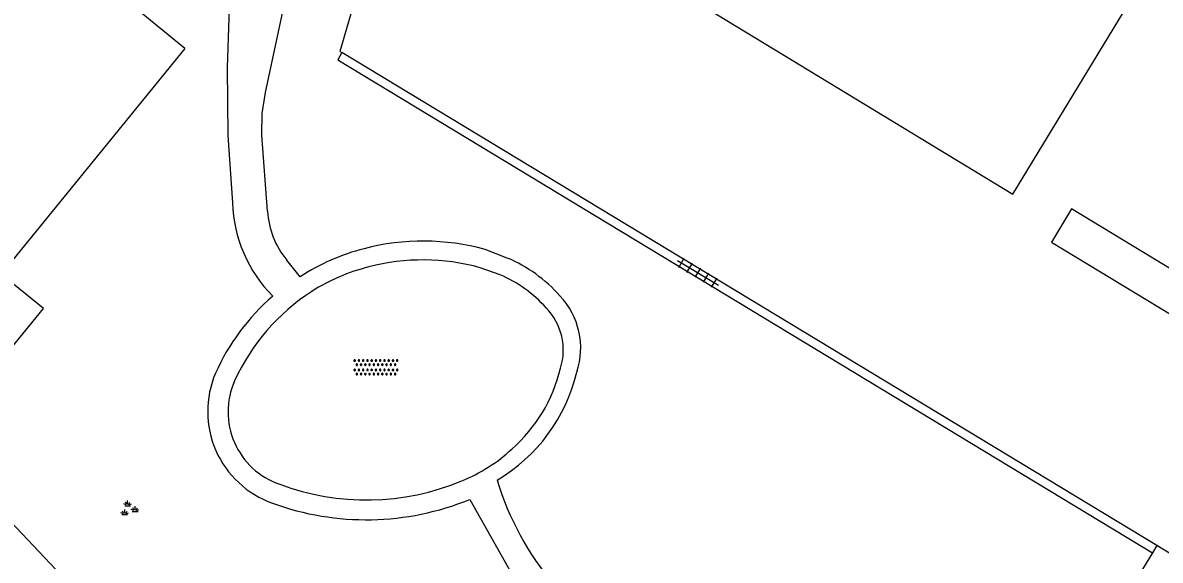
# Model space of a CAD drawing. Extents: x 136000 to 141014, y 402000 to 403500.
# Drawn here: x 137717.2 to 137770.7, y 402380.3 to 402405.5 of the extents above; entities that cross this region are included whole.
import ezdxf

# ---------------------------------------------------------------- set-up
doc = ezdxf.new("R2010")
doc.units = 0
for name, color, linetype in [('gg-bbg-gedigitaliseerde bebouwing', 7, 'Continuous'), ('gg-bbg-hoofdgebouw', 7, 'Continuous'), ('gg-knt-verharding', 7, 'Continuous'), ('gt-symb-groenvak', 7, 'Continuous'), ('gt-symb-overige verharding', 7, 'Continuous'), ('gt-symb-tegel verharding', 7, 'Continuous')]:
    doc.layers.add(name, color=color, linetype=linetype)

# ---------------------------------------------------------------- blocks, each defined once
blk = doc.blocks.new('gt0-GRVAK')
at = {"layer": 'gt-symb-groenvak'}
for p, q in [((-0.11, 0.189), (-0.228, 0.24)), ((-0.182, 0.153), (0.088, 0.153)), ((-0.091, 0.211), (-0.156, 0.322)), ((-0.047, 0.214), (-0.047, 0.393)), ((-0.004, 0.211), (0.061, 0.322)), ((0.015, 0.189), (0.133, 0.24)), ((0.262, -0.052), (0.197, 0.059)), ((0.305, -0.049), (0.305, 0.13)), ((0.349, -0.052), (0.414, 0.059)), ((-0.245, -0.228), (-0.363, -0.177)), ((-0.318, -0.264), (-0.047, -0.264)), ((-0.226, -0.206), (-0.291, -0.095)), ((-0.183, -0.203), (-0.183, -0.024)), ((-0.139, -0.206), (-0.074, -0.095)), ((-0.12, -0.228), (-0.002, -0.177)), ((0.243, -0.074), (0.125, -0.023)), ((0.17, -0.11), (0.441, -0.11)), ((0.368, -0.074), (0.486, -0.023))]:
    blk.add_line(p, q, dxfattribs=at)
blk = doc.blocks.new('gt0-TEG1')
at = {"layer": 'gt-symb-tegel verharding'}
for p, q in [((-1.125, 0), (1.125, 0)), ((-0.9, -0.25), (-0.9, 0.25)), ((-0.45, -0.25), (-0.45, 0.25)), ((0, -0.25), (0, 0.25)), ((0.45, -0.25), (0.45, 0.25)), ((0.9, -0.25), (0.9, 0.25))]:
    blk.add_line(p, q, dxfattribs=at)
blk = doc.blocks.new('gt0-OVH')
at = {"layer": 'gt-symb-overige verharding'}
for points in [[(-0.972, 0.298), (-0.967, 0.308), (-0.965, 0.319), (-0.966, 0.33), (-0.971, 0.34), (-0.978, 0.348), (-0.988, 0.353), (-0.999, 0.355), (-1.01, 0.354), (-1.02, 0.349), (-1.028, 0.342), (-1.033, 0.332), (-1.035, 0.321), (-1.034, 0.31), (-1.029, 0.3), (-1.022, 0.292), (-1.012, 0.287), (-1.001, 0.285), (-0.99, 0.286), (-0.98, 0.291)], [(-0.872, 0.106), (-0.867, 0.116), (-0.865, 0.126), (-0.866, 0.137), (-0.871, 0.147), (-0.878, 0.156), (-0.888, 0.161), (-0.899, 0.163), (-0.91, 0.162), (-0.92, 0.157), (-0.928, 0.15), (-0.933, 0.14), (-0.935, 0.129), (-0.934, 0.118), (-0.929, 0.108), (-0.922, 0.1), (-0.912, 0.095), (-0.901, 0.092), (-0.89, 0.094), (-0.88, 0.098)], [(-0.772, 0.298), (-0.767, 0.308), (-0.765, 0.319), (-0.766, 0.33), (-0.771, 0.34), (-0.778, 0.348), (-0.788, 0.353), (-0.799, 0.355), (-0.81, 0.354), (-0.82, 0.349), (-0.828, 0.342), (-0.833, 0.332), (-0.835, 0.321), (-0.834, 0.31), (-0.829, 0.3), (-0.822, 0.292), (-0.812, 0.287), (-0.801, 0.285), (-0.79, 0.286), (-0.78, 0.291)], [(-0.672, 0.106), (-0.667, 0.116), (-0.665, 0.126), (-0.666, 0.137), (-0.671, 0.147), (-0.678, 0.156), (-0.688, 0.161), (-0.699, 0.163), (-0.71, 0.162), (-0.72, 0.157), (-0.728, 0.15), (-0.733, 0.14), (-0.735, 0.129), (-0.734, 0.118), (-0.729, 0.108), (-0.722, 0.1), (-0.712, 0.095), (-0.701, 0.092), (-0.69, 0.094), (-0.68, 0.098)], [(-0.572, 0.298), (-0.567, 0.308), (-0.565, 0.319), (-0.566, 0.33), (-0.571, 0.34), (-0.578, 0.348), (-0.588, 0.353), (-0.599, 0.355), (-0.61, 0.354), (-0.62, 0.349), (-0.628, 0.342), (-0.633, 0.332), (-0.635, 0.321), (-0.634, 0.31), (-0.629, 0.3), (-0.622, 0.292), (-0.612, 0.287), (-0.601, 0.285), (-0.59, 0.286), (-0.58, 0.291)], [(-0.472, 0.106), (-0.467, 0.116), (-0.465, 0.126), (-0.466, 0.137), (-0.471, 0.147), (-0.478, 0.156), (-0.488, 0.161), (-0.499, 0.163), (-0.51, 0.162), (-0.52, 0.157), (-0.528, 0.15), (-0.533, 0.14), (-0.535, 0.129), (-0.534, 0.118), (-0.529, 0.108), (-0.522, 0.1), (-0.512, 0.095), (-0.501, 0.092), (-0.49, 0.094), (-0.48, 0.098)], [(-0.372, 0.298), (-0.367, 0.308), (-0.365, 0.319), (-0.366, 0.33), (-0.371, 0.34), (-0.378, 0.348), (-0.388, 0.353), (-0.399, 0.355), (-0.41, 0.354), (-0.42, 0.349), (-0.428, 0.342), (-0.433, 0.332), (-0.435, 0.321), (-0.434, 0.31), (-0.429, 0.3), (-0.422, 0.292), (-0.412, 0.287), (-0.401, 0.285), (-0.39, 0.286), (-0.38, 0.291)], [(-0.272, 0.106), (-0.267, 0.116), (-0.265, 0.126), (-0.266, 0.137), (-0.271, 0.147), (-0.278, 0.156), (-0.288, 0.161), (-0.299, 0.163), (-0.31, 0.162), (-0.32, 0.157), (-0.328, 0.15), (-0.333, 0.14), (-0.335, 0.129), (-0.334, 0.118), (-0.329, 0.108), (-0.322, 0.1), (-0.312, 0.095), (-0.301, 0.092), (-0.29, 0.094), (-0.28, 0.098)], [(-0.172, 0.298), (-0.167, 0.308), (-0.165, 0.319), (-0.166, 0.33), (-0.171, 0.34), (-0.178, 0.348), (-0.188, 0.353), (-0.199, 0.355), (-0.21, 0.354), (-0.22, 0.349), (-0.228, 0.342), (-0.233, 0.332), (-0.235, 0.321), (-0.234, 0.31), (-0.229, 0.3), (-0.222, 0.292), (-0.212, 0.287), (-0.201, 0.285), (-0.19, 0.286), (-0.18, 0.291)], [(-0.072, 0.106), (-0.067, 0.116), (-0.065, 0.126), (-0.066, 0.137), (-0.071, 0.147), (-0.078, 0.156), (-0.088, 0.161), (-0.099, 0.163), (-0.11, 0.162), (-0.12, 0.157), (-0.128, 0.15), (-0.133, 0.14), (-0.135, 0.129), (-0.134, 0.118), (-0.129, 0.108), (-0.122, 0.1), (-0.112, 0.095), (-0.101, 0.092), (-0.09, 0.094), (-0.08, 0.098)], [(0.028, 0.298), (0.033, 0.308), (0.035, 0.319), (0.034, 0.33), (0.029, 0.34), (0.022, 0.348), (0.012, 0.353), (0.001, 0.355), (-0.01, 0.354), (-0.02, 0.349), (-0.028, 0.342), (-0.033, 0.332), (-0.035, 0.321), (-0.034, 0.31), (-0.029, 0.3), (-0.022, 0.292), (-0.012, 0.287), (-0.001, 0.285), (0.01, 0.286), (0.02, 0.291)], [(0.128, 0.106), (0.133, 0.116), (0.135, 0.126), (0.134, 0.137), (0.129, 0.147), (0.122, 0.156), (0.112, 0.161), (0.101, 0.163), (0.09, 0.162), (0.08, 0.157), (0.072, 0.15), (0.067, 0.14), (0.065, 0.129), (0.066, 0.118), (0.071, 0.108), (0.078, 0.1), (0.088, 0.095), (0.099, 0.092), (0.11, 0.094), (0.12, 0.098)], [(0.228, 0.298), (0.233, 0.308), (0.235, 0.319), (0.234, 0.33), (0.229, 0.34), (0.222, 0.348), (0.212, 0.353), (0.201, 0.355), (0.19, 0.354), (0.18, 0.349), (0.172, 0.342), (0.167, 0.332), (0.165, 0.321), (0.166, 0.31), (0.171, 0.3), (0.178, 0.292), (0.188, 0.287), (0.199, 0.285), (0.21, 0.286), (0.22, 0.291)], [(0.328, 0.106), (0.333, 0.116), (0.335, 0.126), (0.334, 0.137), (0.329, 0.147), (0.322, 0.156), (0.312, 0.161), (0.301, 0.163), (0.29, 0.162), (0.28, 0.157), (0.272, 0.15), (0.267, 0.14), (0.265, 0.129), (0.266, 0.118), (0.271, 0.108), (0.278, 0.1), (0.288, 0.095), (0.299, 0.092), (0.31, 0.094), (0.32, 0.098)], [(0.428, 0.298), (0.433, 0.308), (0.435, 0.319), (0.434, 0.33), (0.429, 0.34), (0.422, 0.348), (0.412, 0.353), (0.401, 0.355), (0.39, 0.354), (0.38, 0.349), (0.372, 0.342), (0.367, 0.332), (0.365, 0.321), (0.366, 0.31), (0.371, 0.3), (0.378, 0.292), (0.388, 0.287), (0.399, 0.285), (0.41, 0.286), (0.42, 0.291)], [(0.528, 0.106), (0.533, 0.116), (0.535, 0.126), (0.534, 0.137), (0.529, 0.147), (0.522, 0.156), (0.512, 0.161), (0.501, 0.163), (0.49, 0.162), (0.48, 0.157), (0.472, 0.15), (0.467, 0.14), (0.465, 0.129), (0.466, 0.118), (0.471, 0.108), (0.478, 0.1), (0.488, 0.095), (0.499, 0.092), (0.51, 0.094), (0.52, 0.098)], [(0.628, 0.298), (0.633, 0.308), (0.635, 0.319), (0.634, 0.33), (0.629, 0.34), (0.622, 0.348), (0.612, 0.353), (0.601, 0.355), (0.59, 0.354), (0.58, 0.349), (0.572, 0.342), (0.567, 0.332), (0.565, 0.321), (0.566, 0.31), (0.571, 0.3), (0.578, 0.292), (0.588, 0.287), (0.599, 0.285), (0.61, 0.286), (0.62, 0.291)], [(0.728, 0.106), (0.733, 0.116), (0.735, 0.126), (0.734, 0.137), (0.729, 0.147), (0.722, 0.156), (0.712, 0.161), (0.701, 0.163), (0.69, 0.162), (0.68, 0.157), (0.672, 0.15), (0.667, 0.14), (0.665, 0.129), (0.666, 0.118), (0.671, 0.108), (0.678, 0.1), (0.688, 0.095), (0.699, 0.092), (0.71, 0.094), (0.72, 0.098)], [(0.828, 0.298), (0.833, 0.308), (0.835, 0.319), (0.834, 0.33), (0.829, 0.34), (0.822, 0.348), (0.812, 0.353), (0.801, 0.355), (0.79, 0.354), (0.78, 0.349), (0.772, 0.342), (0.767, 0.332), (0.765, 0.321), (0.766, 0.31), (0.771, 0.3), (0.778, 0.292), (0.788, 0.287), (0.799, 0.285), (0.81, 0.286), (0.82, 0.291)], [(0.928, 0.106), (0.933, 0.116), (0.935, 0.126), (0.934, 0.137), (0.929, 0.147), (0.922, 0.156), (0.912, 0.161), (0.901, 0.163), (0.89, 0.162), (0.88, 0.157), (0.872, 0.15), (0.867, 0.14), (0.865, 0.129), (0.866, 0.118), (0.871, 0.108), (0.878, 0.1), (0.888, 0.095), (0.899, 0.092), (0.91, 0.094), (0.92, 0.098)], [(1.028, 0.298), (1.033, 0.308), (1.035, 0.319), (1.034, 0.33), (1.029, 0.34), (1.022, 0.348), (1.012, 0.353), (1.001, 0.355), (0.99, 0.354), (0.98, 0.349), (0.972, 0.342), (0.967, 0.332), (0.965, 0.321), (0.966, 0.31), (0.971, 0.3), (0.978, 0.292), (0.988, 0.287), (0.999, 0.285), (1.01, 0.286), (1.02, 0.291)], [(-0.972, -0.142), (-0.967, -0.132), (-0.965, -0.121), (-0.966, -0.11), (-0.971, -0.1), (-0.978, -0.092), (-0.988, -0.087), (-0.999, -0.085), (-1.01, -0.086), (-1.02, -0.091), (-1.028, -0.098), (-1.033, -0.108), (-1.035, -0.119), (-1.034, -0.13), (-1.029, -0.14), (-1.022, -0.148), (-1.012, -0.153), (-1.001, -0.155), (-0.99, -0.154), (-0.98, -0.149)], [(-0.872, -0.334), (-0.867, -0.324), (-0.865, -0.314), (-0.866, -0.303), (-0.871, -0.293), (-0.878, -0.284), (-0.888, -0.279), (-0.899, -0.277), (-0.91, -0.278), (-0.92, -0.283), (-0.928, -0.29), (-0.933, -0.3), (-0.935, -0.311), (-0.934, -0.322), (-0.929, -0.332), (-0.922, -0.34), (-0.912, -0.345), (-0.901, -0.348), (-0.89, -0.346), (-0.88, -0.342)], [(-0.772, -0.142), (-0.767, -0.132), (-0.765, -0.121), (-0.766, -0.11), (-0.771, -0.1), (-0.778, -0.092), (-0.788, -0.087), (-0.799, -0.085), (-0.81, -0.086), (-0.82, -0.091), (-0.828, -0.098), (-0.833, -0.108), (-0.835, -0.119), (-0.834, -0.13), (-0.829, -0.14), (-0.822, -0.148), (-0.812, -0.153), (-0.801, -0.155), (-0.79, -0.154), (-0.78, -0.149)], [(-0.672, -0.334), (-0.667, -0.324), (-0.665, -0.314), (-0.666, -0.303), (-0.671, -0.293), (-0.678, -0.284), (-0.688, -0.279), (-0.699, -0.277), (-0.71, -0.278), (-0.72, -0.283), (-0.728, -0.29), (-0.733, -0.3), (-0.735, -0.311), (-0.734, -0.322), (-0.729, -0.332), (-0.722, -0.34), (-0.712, -0.345), (-0.701, -0.348), (-0.69, -0.346), (-0.68, -0.342)], [(-0.572, -0.142), (-0.567, -0.132), (-0.565, -0.121), (-0.566, -0.11), (-0.571, -0.1), (-0.578, -0.092), (-0.588, -0.087), (-0.599, -0.085), (-0.61, -0.086), (-0.62, -0.091), (-0.628, -0.098), (-0.633, -0.108), (-0.635, -0.119), (-0.634, -0.13), (-0.629, -0.14), (-0.622, -0.148), (-0.612, -0.153), (-0.601, -0.155), (-0.59, -0.154), (-0.58, -0.149)], [(-0.472, -0.334), (-0.467, -0.324), (-0.465, -0.314), (-0.466, -0.303), (-0.471, -0.293), (-0.478, -0.284), (-0.488, -0.279), (-0.499, -0.277), (-0.51, -0.278), (-0.52, -0.283), (-0.528, -0.29), (-0.533, -0.3), (-0.535, -0.311), (-0.534, -0.322), (-0.529, -0.332), (-0.522, -0.34), (-0.512, -0.345), (-0.501, -0.348), (-0.49, -0.346), (-0.48, -0.342)], [(-0.372, -0.142), (-0.367, -0.132), (-0.365, -0.121), (-0.366, -0.11), (-0.371, -0.1), (-0.378, -0.092), (-0.388, -0.087), (-0.399, -0.085), (-0.41, -0.086), (-0.42, -0.091), (-0.428, -0.098), (-0.433, -0.108), (-0.435, -0.119), (-0.434, -0.13), (-0.429, -0.14), (-0.422, -0.148), (-0.412, -0.153), (-0.401, -0.155), (-0.39, -0.154), (-0.38, -0.149)], [(-0.272, -0.334), (-0.267, -0.324), (-0.265, -0.314), (-0.266, -0.303), (-0.271, -0.293), (-0.278, -0.284), (-0.288, -0.279), (-0.299, -0.277), (-0.31, -0.278), (-0.32, -0.283), (-0.328, -0.29), (-0.333, -0.3), (-0.335, -0.311), (-0.334, -0.322), (-0.329, -0.332), (-0.322, -0.34), (-0.312, -0.345), (-0.301, -0.348), (-0.29, -0.346), (-0.28, -0.342)], [(-0.172, -0.142), (-0.167, -0.132), (-0.165, -0.121), (-0.166, -0.11), (-0.171, -0.1), (-0.178, -0.092), (-0.188, -0.087), (-0.199, -0.085), (-0.21, -0.086), (-0.22, -0.091), (-0.228, -0.098), (-0.233, -0.108), (-0.235, -0.119), (-0.234, -0.13), (-0.229, -0.14), (-0.222, -0.148), (-0.212, -0.153), (-0.201, -0.155), (-0.19, -0.154), (-0.18, -0.149)], [(-0.072, -0.334), (-0.067, -0.324), (-0.065, -0.314), (-0.066, -0.303), (-0.071, -0.293), (-0.078, -0.284), (-0.088, -0.279), (-0.099, -0.277), (-0.11, -0.278), (-0.12, -0.283), (-0.128, -0.29), (-0.133, -0.3), (-0.135, -0.311), (-0.134, -0.322), (-0.129, -0.332), (-0.122, -0.34), (-0.112, -0.345), (-0.101, -0.348), (-0.09, -0.346), (-0.08, -0.342)], [(0.028, -0.142), (0.033, -0.132), (0.035, -0.121), (0.034, -0.11), (0.029, -0.1), (0.022, -0.092), (0.012, -0.087), (0.001, -0.085), (-0.01, -0.086), (-0.02, -0.091), (-0.028, -0.098), (-0.033, -0.108), (-0.035, -0.119), (-0.034, -0.13), (-0.029, -0.14), (-0.022, -0.148), (-0.012, -0.153), (-0.001, -0.155), (0.01, -0.154), (0.02, -0.149)], [(0.128, -0.334), (0.133, -0.324), (0.135, -0.314), (0.134, -0.303), (0.129, -0.293), (0.122, -0.284), (0.112, -0.279), (0.101, -0.277), (0.09, -0.278), (0.08, -0.283), (0.072, -0.29), (0.067, -0.3), (0.065, -0.311), (0.066, -0.322), (0.071, -0.332), (0.078, -0.34), (0.088, -0.345), (0.099, -0.348), (0.11, -0.346), (0.12, -0.342)], [(0.228, -0.142), (0.233, -0.132), (0.235, -0.121), (0.234, -0.11), (0.229, -0.1), (0.222, -0.092), (0.212, -0.087), (0.201, -0.085), (0.19, -0.086), (0.18, -0.091), (0.172, -0.098), (0.167, -0.108), (0.165, -0.119), (0.166, -0.13), (0.171, -0.14), (0.178, -0.148), (0.188, -0.153), (0.199, -0.155), (0.21, -0.154), (0.22, -0.149)], [(0.328, -0.334), (0.333, -0.324), (0.335, -0.314), (0.334, -0.303), (0.329, -0.293), (0.322, -0.284), (0.312, -0.279), (0.301, -0.277), (0.29, -0.278), (0.28, -0.283), (0.272, -0.29), (0.267, -0.3), (0.265, -0.311), (0.266, -0.322), (0.271, -0.332), (0.278, -0.34), (0.288, -0.345), (0.299, -0.348), (0.31, -0.346), (0.32, -0.342)], [(0.428, -0.142), (0.433, -0.132), (0.435, -0.121), (0.434, -0.11), (0.429, -0.1), (0.422, -0.092), (0.412, -0.087), (0.401, -0.085), (0.39, -0.086), (0.38, -0.091), (0.372, -0.098), (0.367, -0.108), (0.365, -0.119), (0.366, -0.13), (0.371, -0.14), (0.378, -0.148), (0.388, -0.153), (0.399, -0.155), (0.41, -0.154), (0.42, -0.149)], [(0.528, -0.334), (0.533, -0.324), (0.535, -0.314), (0.534, -0.303), (0.529, -0.293), (0.522, -0.284), (0.512, -0.279), (0.501, -0.277), (0.49, -0.278), (0.48, -0.283), (0.472, -0.29), (0.467, -0.3), (0.465, -0.311), (0.466, -0.322), (0.471, -0.332), (0.478, -0.34), (0.488, -0.345), (0.499, -0.348), (0.51, -0.346), (0.52, -0.342)], [(0.628, -0.142), (0.633, -0.132), (0.635, -0.121), (0.634, -0.11), (0.629, -0.1), (0.622, -0.092), (0.612, -0.087), (0.601, -0.085), (0.59, -0.086), (0.58, -0.091), (0.572, -0.098), (0.567, -0.108), (0.565, -0.119), (0.566, -0.13), (0.571, -0.14), (0.578, -0.148), (0.588, -0.153), (0.599, -0.155), (0.61, -0.154), (0.62, -0.149)], [(0.728, -0.334), (0.733, -0.324), (0.735, -0.314), (0.734, -0.303), (0.729, -0.293), (0.722, -0.284), (0.712, -0.279), (0.701, -0.277), (0.69, -0.278), (0.68, -0.283), (0.672, -0.29), (0.667, -0.3), (0.665, -0.311), (0.666, -0.322), (0.671, -0.332), (0.678, -0.34), (0.688, -0.345), (0.699, -0.348), (0.71, -0.346), (0.72, -0.342)], [(0.828, -0.142), (0.833, -0.132), (0.835, -0.121), (0.834, -0.11), (0.829, -0.1), (0.822, -0.092), (0.812, -0.087), (0.801, -0.085), (0.79, -0.086), (0.78, -0.091), (0.772, -0.098), (0.767, -0.108), (0.765, -0.119), (0.766, -0.13), (0.771, -0.14), (0.778, -0.148), (0.788, -0.153), (0.799, -0.155), (0.81, -0.154), (0.82, -0.149)], [(0.928, -0.334), (0.933, -0.324), (0.935, -0.314), (0.934, -0.303), (0.929, -0.293), (0.922, -0.284), (0.912, -0.279), (0.901, -0.277), (0.89, -0.278), (0.88, -0.283), (0.872, -0.29), (0.867, -0.3), (0.865, -0.311), (0.866, -0.322), (0.871, -0.332), (0.878, -0.34), (0.888, -0.345), (0.899, -0.348), (0.91, -0.346), (0.92, -0.342)], [(1.028, -0.142), (1.033, -0.132), (1.035, -0.121), (1.034, -0.11), (1.029, -0.1), (1.022, -0.092), (1.012, -0.087), (1.001, -0.085), (0.99, -0.086), (0.98, -0.091), (0.972, -0.098), (0.967, -0.108), (0.965, -0.119), (0.966, -0.13), (0.971, -0.14), (0.978, -0.148), (0.988, -0.153), (0.999, -0.155), (1.01, -0.154), (1.02, -0.149)]]:
    blk.add_lwpolyline(points, close=True, dxfattribs=at)

msp = doc.modelspace()

# ---------------------------------------------------------------- linework, layer by layer
at = {"layer": 'gg-bbg-gedigitaliseerde bebouwing'}
msp.add_lwpolyline([(137743.825, 402409.616), (137763.754, 402397.493), (137778.225, 402421.283), (137764.903, 402429.387), (137743.825, 402409.616)], dxfattribs=at)
at = {"layer": 'gg-bbg-hoofdgebouw'}
for p, q in [((137724.85, 402404.34), (137722.526, 402406.234)), ((137724.85, 402404.34), (137716.216, 402393.742)), ((137770.522, 402380.986), (137732.22, 402404.146)), ((137784.635, 402372.452), (137770.522, 402380.986))]:
    msp.add_line(p, q, dxfattribs=at)
for points in [[(137766.312, 402443.667), (137734.849, 402413.499), (137732.138, 402404.196), (137732.22, 402404.146)], [(137793.466, 402427.229), (137772.764, 402393.017), (137766.508, 402396.802), (137765.569, 402395.239), (137775.147, 402389.446)], [(137714.667, 402388.1), (137716.529, 402390.391), (137716.684, 402390.265), (137718.2, 402392.125), (137716.216, 402393.742)], [(137725.434, 402368.454), (137723.734, 402370.248), (137725.912, 402372.312), (137715.072, 402383.778)]]:
    msp.add_lwpolyline(points, dxfattribs=at)
at = {"layer": 'gg-knt-verharding'}
for p, q in [((137740, 402394.497), (137738.965, 402394.899)), ((137730.271, 402393.608), (137729.639, 402394.395)), ((137739.666, 402393.704), (137738.729, 402394.043)), ((137738.238, 402383.156), (137740.595, 402378.974)), ((137770.522, 402380.986), (137770.315, 402380.647))]:
    msp.add_line(p, q, dxfattribs=at)
for points in [[(137728.734, 402396.692), (137728.463, 402400.274), (137728.484, 402401.28), (137728.637, 402402.275), (137730.731, 402412.093)], [(137726.965, 402407.223), (137726.838, 402403.431), (137726.875, 402400.257), (137727.091, 402397.09)], [(137732.22, 402404.146), (137732.039, 402403.8), (137770.315, 402380.647)], [(137770.315, 402380.647), (137767.145, 402375.45), (137766.991, 402376.274), (137766.706, 402377.063)]]:
    msp.add_lwpolyline(points, dxfattribs=at)
for centre, radius, start, end in [((137733.54, 402397.272), 6.451, 181.6149, 225), ((137732.747, 402396.946), 4.021, 183.628, 219.3801), ((137736.052, 402384.333), 10.96, 74.5866, 104.7093), ((137735.62, 402385.568), 9.657, 104.0874, 123.6317), ((137737.352, 402388.2), 6.831, 41.4485, 67.1916), ((137735.65, 402385.357), 8.981, 103.8885, 122.5242), ((137736.05, 402384.346), 10.06, 74.557, 104.7207), ((137737.333, 402388.176), 6, 41.5056, 67.1237), ((137736.195, 402384.61), 9.905, 122.8558, 155.4111), ((137735.859, 402384.791), 10.49, 130.987, 155.8268), ((137739.899, 402390.273), 3.552, 341.3782, 43.5812), ((137739.819, 402390.177), 2.816, 342.2677, 44.5356), ((137730.5, 402387.292), 4.578, 156.9219, 250.3713), ((137735.419, 402390.999), 8.063, 300.6017, 346.6611), ((137735.42, 402390.996), 7.278, 311.1584, 346.6751), ((137730.475, 402387.27), 3.597, 156.0378, 251.0317), ((137735.005, 402391.132), 7.656, 291.8784, 312.8304), ((137733.382, 402394.694), 11.567, 249.3668, 292.7635), ((137753.132, 402388.237), 14.235, 197.0658, 242.0578), ((137733.372, 402395.07), 12.869, 249.9583, 292.2157)]:
    msp.add_arc(centre, radius, start, end, dxfattribs=at)

# ---------------------------------------------------------------- block references
at = {"layer": 'gt-symb-groenvak'}
msp.add_blockref('gt0-GRVAK', (137722.208, 402382.706), dxfattribs=at)
at = {"layer": 'gt-symb-overige verharding'}
msp.add_blockref('gt0-OVH', (137733.829, 402389.358), dxfattribs=at)
at = {"layer": 'gt-symb-tegel verharding', "rotation": -31.179817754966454}
msp.add_blockref('gt0-TEG1', (137748.96, 402393.805), dxfattribs=at)

doc.saveas('drawing.dxf')
